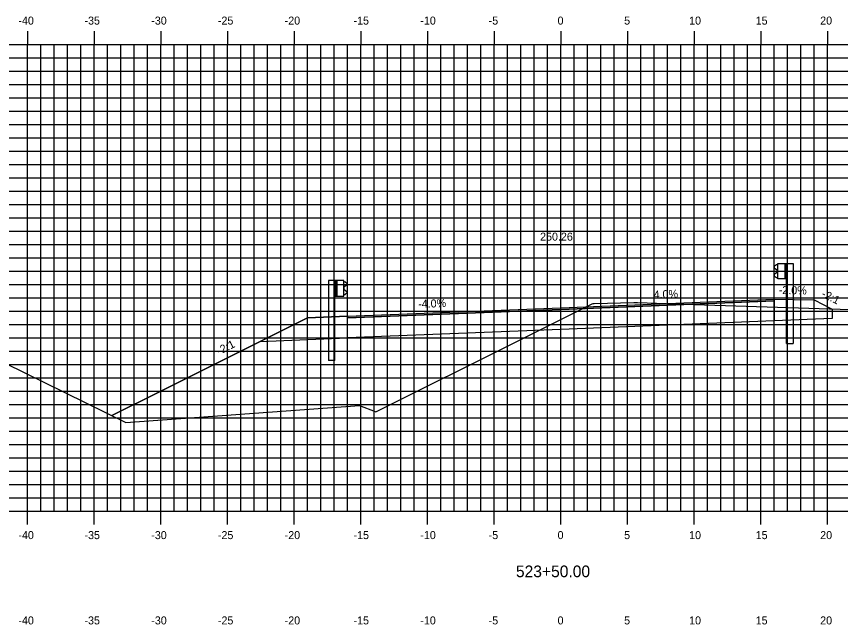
# Model space of a CAD drawing. Extents: x 1170543 to 1177585, y 609599 to 610623.
# Drawn here: x 1175242.5 to 1175304.3, y 610319.3 to 610364.9 of the extents above; entities that cross this region are included whole.
import ezdxf

# ---------------------------------------------------------------- set-up
doc = ezdxf.new("R2010")
doc.units = 0
for name, color, linetype in [('ANNOTATION', 7, 'Continuous'), ('D_Guardrail_Beam_Lt', 7, 'Continuous'), ('D_Guardrail_Beam_Rt', 7, 'Continuous'), ('D_Roadway_Centerline', 7, 'Continuous'), ('D_Roadway_Centerline_Text', 7, 'Continuous'), ('D_Roadway_Edge_Shoulder', 7, 'Continuous'), ('D_Roadway_Edge_TW', 7, 'Continuous'), ('D_Roadway_Pavement', 7, 'Continuous'), ('D_Roadway_SlopeLines', 7, 'Continuous'), ('D_Roadway_SubGrade', 7, 'Continuous'), ('H_V ANNOTATION', 7, 'Continuous'), ('MAJOR', 7, 'Continuous'), ('MINOR', 7, 'Continuous'), ('S_Roadway_Centerline', 7, 'Continuous')]:
    doc.layers.add(name, color=color, linetype=linetype)

msp = doc.modelspace()

# ---------------------------------------------------------------- linework, layer by layer
at = {"layer": 'D_Guardrail_Beam_Lt'}
for p, q in [((1175265.929, 610345.106), (1175265.929, 610339.106)), ((1175266.4, 610345.106), (1175265.929, 610345.106)), ((1175267.088, 610345.106), (1175266.4, 610345.106)), ((1175266.4, 610345.106), (1175266.4, 610343.939)), ((1175266.463, 610345.106), (1175266.463, 610343.939)), ((1175266.567, 610345.106), (1175266.567, 610343.939)), ((1175267.088, 610343.939), (1175267.088, 610345.106)), ((1175267.088, 610345.023), (1175267.162, 610345.008)), ((1175267.178, 610345.001), (1175267.321, 610344.901)), ((1175267.092, 610344.558), (1175267.092, 610344.488)), ((1175267.321, 610344.758), (1175267.126, 610344.622)), ((1175267.126, 610344.423), (1175267.321, 610344.287)), ((1175266.4, 610343.939), (1175267.088, 610343.939)), ((1175266.421, 610339.106), (1175266.421, 610343.939)), ((1175267.162, 610344.037), (1175267.088, 610344.023)), ((1175267.321, 610344.144), (1175267.178, 610344.044)), ((1175266.421, 610339.106), (1175265.929, 610339.106))]:
    msp.add_line(p, q, dxfattribs=at)
for centre, major_axis, start_param, end_param in [((1175267.154, 610344.967), (0.0417, 0), 0.959931, 1.376053), ((1175267.271, 610344.83), (0.0877, 0), 5.323254, 7.243116), ((1175267.171, 610344.558), (-0.0789, 0), 5.323254, 6.283185), ((1175267.171, 610344.488), (-0.0789, 0), 6.283185, 7.243116), ((1175267.271, 610344.215), (0.0877, 0), 5.323254, 7.243116), ((1175267.154, 610344.078), (0.0417, 0), 4.907132, 5.323254)]:
    msp.add_ellipse(centre, major_axis=major_axis, ratio=0.995501, start_param=start_param, end_param=end_param, dxfattribs=at)
at = {"layer": 'D_Guardrail_Beam_Rt'}
for p, q in [((1175299.539, 610346.281), (1175299.396, 610346.181)), ((1175299.396, 610346.038), (1175299.591, 610345.902)), ((1175299.629, 610346.303), (1175299.555, 610346.288)), ((1175299.629, 610346.386), (1175300.317, 610346.386)), ((1175299.629, 610345.219), (1175299.629, 610346.386)), ((1175300.15, 610346.386), (1175300.15, 610345.219)), ((1175300.254, 610346.386), (1175300.254, 610345.219)), ((1175300.317, 610346.386), (1175300.788, 610346.386)), ((1175300.317, 610346.386), (1175300.317, 610345.219)), ((1175300.788, 610346.386), (1175300.788, 610340.386)), ((1175299.591, 610345.703), (1175299.396, 610345.567)), ((1175299.396, 610345.424), (1175299.539, 610345.324)), ((1175299.625, 610345.838), (1175299.625, 610345.768)), ((1175299.555, 610345.317), (1175299.629, 610345.303)), ((1175300.317, 610345.219), (1175299.629, 610345.219)), ((1175300.296, 610340.386), (1175300.296, 610345.219)), ((1175300.296, 610340.386), (1175300.788, 610340.386))]:
    msp.add_line(p, q, dxfattribs=at)
for centre, major_axis, start_param, end_param in [((1175299.446, 610346.11), (-0.0877, 0), 5.323254, 7.243116), ((1175299.563, 610346.247), (-0.0417, 0), 4.907132, 5.323254), ((1175299.446, 610345.495), (-0.0877, 0), 5.323254, 7.243116), ((1175299.546, 610345.838), (0.0789, 0), 0, 0.959931), ((1175299.546, 610345.768), (0.0789, 0), 5.323254, 6.283185), ((1175299.563, 610345.358), (-0.0417, 0), 0.959931, 1.376053)]:
    msp.add_ellipse(centre, major_axis=major_axis, ratio=0.995501, start_param=start_param, end_param=end_param, dxfattribs=at)
at = {"layer": 'D_Roadway_Centerline'}
msp.add_lwpolyline([(1175249.691, 610334.967), (1175253.276, 610336.759), (1175260.826, 610340.534), (1175264.359, 610342.3), (1175267.359, 610342.42), (1175283.359, 610343.06), (1175299.359, 610343.7), (1175302.359, 610343.64), (1175303.717, 610342.961)], dxfattribs=at)
at = {"layer": 'D_Roadway_Edge_Shoulder'}
for points in [[(1175299.359, 610343.7), (1175299.359, 610343.575)], [(1175267.359, 610342.42), (1175267.359, 610342.295)]]:
    msp.add_lwpolyline(points, dxfattribs=at)
at = {"layer": 'D_Roadway_Edge_TW'}
msp.add_lwpolyline([(1175267.359, 610342.295), (1175267.359, 610342.42), (1175283.359, 610343.06), (1175299.359, 610343.7), (1175299.359, 610343.575), (1175283.359, 610342.935)], close=True, dxfattribs=at)
at = {"layer": 'D_Roadway_Pavement'}
msp.add_lwpolyline([(1175267.359, 610342.295), (1175267.359, 610342.295), (1175283.359, 610342.935), (1175299.359, 610343.575), (1175299.359, 610343.575), (1175283.359, 610342.935)], close=True, dxfattribs=at)
for points in [[(1175299.359, 610343.575), (1175299.359, 610343.575)], [(1175299.359, 610343.575), (1175299.359, 610343.575)], [(1175267.359, 610342.295), (1175267.359, 610342.295)], [(1175267.359, 610342.295), (1175267.359, 610342.295)]]:
    msp.add_lwpolyline(points, dxfattribs=at)
at = {"layer": 'D_Roadway_SlopeLines'}
for points in [[(1175264.359, 610342.3), (1175253.276, 610336.759)], [(1175253.276, 610336.759), (1175249.691, 610334.967)]]:
    msp.add_lwpolyline(points, dxfattribs=at)
at = {"layer": 'D_Roadway_SubGrade'}
for points in [[(1175267.359, 610340.795), (1175267.359, 610342.295), (1175283.359, 610342.935), (1175299.359, 610343.575), (1175299.359, 610342.075), (1175283.359, 610341.435)], [(1175299.359, 610343.7), (1175302.359, 610343.64), (1175303.717, 610342.961), (1175303.717, 610342.25), (1175299.359, 610342.075)], [(1175267.359, 610342.42), (1175264.359, 610342.3), (1175260.826, 610340.534), (1175267.359, 610340.795)]]:
    msp.add_lwpolyline(points, close=True, dxfattribs=at)
at = {"layer": 'MAJOR'}
for p, q in [((1175243.359, 610363.803), (1175243.359, 610362.801)), ((1175248.359, 610363.803), (1175248.359, 610362.801)), ((1175253.359, 610363.803), (1175253.359, 610362.801)), ((1175258.359, 610363.803), (1175258.359, 610362.801)), ((1175263.359, 610363.803), (1175263.359, 610362.801)), ((1175268.359, 610363.803), (1175268.359, 610362.801)), ((1175273.359, 610363.803), (1175273.359, 610362.801)), ((1175278.359, 610363.803), (1175278.359, 610362.801)), ((1175283.359, 610363.803), (1175283.359, 610362.801)), ((1175288.359, 610363.803), (1175288.359, 610362.801)), ((1175293.359, 610363.803), (1175293.359, 610362.801)), ((1175298.359, 610363.803), (1175298.359, 610362.801)), ((1175303.359, 610363.803), (1175303.359, 610362.801)), ((1175213.359, 610362.801), (1175353.359, 610362.801)), ((1175213.359, 610362.801), (1175353.359, 610362.801)), ((1175243.359, 610327.801), (1175243.359, 610362.801)), ((1175248.359, 610327.801), (1175248.359, 610362.801)), ((1175253.359, 610327.801), (1175253.359, 610362.801)), ((1175258.359, 610327.801), (1175258.359, 610362.801)), ((1175263.359, 610327.801), (1175263.359, 610362.801)), ((1175268.359, 610327.801), (1175268.359, 610362.801)), ((1175273.359, 610327.801), (1175273.359, 610362.801)), ((1175278.359, 610327.801), (1175278.359, 610362.801)), ((1175283.359, 610327.801), (1175283.359, 610362.801)), ((1175288.359, 610327.801), (1175288.359, 610362.801)), ((1175293.359, 610327.801), (1175293.359, 610362.801)), ((1175298.359, 610327.801), (1175298.359, 610362.801)), ((1175303.359, 610327.801), (1175303.359, 610362.801)), ((1175213.359, 610357.801), (1175353.359, 610357.801)), ((1175213.359, 610352.801), (1175353.359, 610352.801)), ((1175213.359, 610347.801), (1175353.359, 610347.801)), ((1175213.359, 610342.801), (1175353.359, 610342.801)), ((1175213.359, 610337.801), (1175353.359, 610337.801)), ((1175213.359, 610332.801), (1175353.359, 610332.801)), ((1175213.359, 610327.801), (1175353.359, 610327.801)), ((1175213.359, 610327.801), (1175353.359, 610327.801)), ((1175243.359, 610326.799), (1175243.359, 610327.801)), ((1175248.359, 610326.799), (1175248.359, 610327.801)), ((1175253.359, 610326.799), (1175253.359, 610327.801)), ((1175258.359, 610326.799), (1175258.359, 610327.801)), ((1175263.359, 610326.799), (1175263.359, 610327.801)), ((1175268.359, 610326.799), (1175268.359, 610327.801)), ((1175273.359, 610326.799), (1175273.359, 610327.801)), ((1175278.359, 610326.799), (1175278.359, 610327.801)), ((1175283.359, 610326.799), (1175283.359, 610327.801)), ((1175288.359, 610326.799), (1175288.359, 610327.801)), ((1175293.359, 610326.799), (1175293.359, 610327.801)), ((1175298.359, 610326.799), (1175298.359, 610327.801)), ((1175303.359, 610326.799), (1175303.359, 610327.801))]:
    msp.add_line(p, q, dxfattribs=at)
at = {"layer": 'MINOR'}
for p, q in [((1175244.359, 610327.801), (1175244.359, 610362.801)), ((1175245.359, 610327.801), (1175245.359, 610362.801)), ((1175246.359, 610327.801), (1175246.359, 610362.801)), ((1175247.359, 610327.801), (1175247.359, 610362.801)), ((1175249.359, 610327.801), (1175249.359, 610362.801)), ((1175250.359, 610327.801), (1175250.359, 610362.801)), ((1175251.359, 610327.801), (1175251.359, 610362.801)), ((1175252.359, 610327.801), (1175252.359, 610362.801)), ((1175254.359, 610327.801), (1175254.359, 610362.801)), ((1175255.359, 610327.801), (1175255.359, 610362.801)), ((1175256.359, 610327.801), (1175256.359, 610362.801)), ((1175257.359, 610327.801), (1175257.359, 610362.801)), ((1175259.359, 610327.801), (1175259.359, 610362.801)), ((1175260.359, 610327.801), (1175260.359, 610362.801)), ((1175261.359, 610327.801), (1175261.359, 610362.801)), ((1175262.359, 610327.801), (1175262.359, 610362.801)), ((1175264.359, 610327.801), (1175264.359, 610362.801)), ((1175265.359, 610327.801), (1175265.359, 610362.801)), ((1175266.359, 610327.801), (1175266.359, 610362.801)), ((1175267.359, 610327.801), (1175267.359, 610362.801)), ((1175269.359, 610327.801), (1175269.359, 610362.801)), ((1175270.359, 610327.801), (1175270.359, 610362.801)), ((1175271.359, 610327.801), (1175271.359, 610362.801)), ((1175272.359, 610327.801), (1175272.359, 610362.801)), ((1175274.359, 610327.801), (1175274.359, 610362.801)), ((1175275.359, 610327.801), (1175275.359, 610362.801)), ((1175276.359, 610327.801), (1175276.359, 610362.801)), ((1175277.359, 610327.801), (1175277.359, 610362.801)), ((1175279.359, 610327.801), (1175279.359, 610362.801)), ((1175280.359, 610327.801), (1175280.359, 610362.801)), ((1175281.359, 610327.801), (1175281.359, 610362.801)), ((1175282.359, 610327.801), (1175282.359, 610362.801)), ((1175284.359, 610327.801), (1175284.359, 610362.801)), ((1175285.359, 610327.801), (1175285.359, 610362.801)), ((1175286.359, 610327.801), (1175286.359, 610362.801)), ((1175287.359, 610327.801), (1175287.359, 610362.801)), ((1175289.359, 610327.801), (1175289.359, 610362.801)), ((1175290.359, 610327.801), (1175290.359, 610362.801)), ((1175291.359, 610327.801), (1175291.359, 610362.801)), ((1175292.359, 610327.801), (1175292.359, 610362.801)), ((1175294.359, 610327.801), (1175294.359, 610362.801)), ((1175295.359, 610327.801), (1175295.359, 610362.801)), ((1175296.359, 610327.801), (1175296.359, 610362.801)), ((1175297.359, 610327.801), (1175297.359, 610362.801)), ((1175299.359, 610327.801), (1175299.359, 610362.801)), ((1175300.359, 610327.801), (1175300.359, 610362.801)), ((1175301.359, 610327.801), (1175301.359, 610362.801)), ((1175302.359, 610327.801), (1175302.359, 610362.801)), ((1175213.359, 610361.801), (1175353.359, 610361.801)), ((1175213.359, 610360.801), (1175353.359, 610360.801)), ((1175213.359, 610359.801), (1175353.359, 610359.801)), ((1175213.359, 610358.801), (1175353.359, 610358.801)), ((1175213.359, 610356.801), (1175353.359, 610356.801)), ((1175213.359, 610355.801), (1175353.359, 610355.801)), ((1175213.359, 610354.801), (1175353.359, 610354.801)), ((1175213.359, 610353.801), (1175353.359, 610353.801)), ((1175213.359, 610351.801), (1175353.359, 610351.801)), ((1175213.359, 610350.801), (1175353.359, 610350.801)), ((1175213.359, 610349.801), (1175353.359, 610349.801)), ((1175213.359, 610348.801), (1175353.359, 610348.801)), ((1175213.359, 610346.801), (1175353.359, 610346.801)), ((1175213.359, 610345.801), (1175353.359, 610345.801)), ((1175213.359, 610344.801), (1175353.359, 610344.801)), ((1175213.359, 610343.801), (1175353.359, 610343.801)), ((1175213.359, 610341.801), (1175353.359, 610341.801)), ((1175213.359, 610340.801), (1175353.359, 610340.801)), ((1175213.359, 610339.801), (1175353.359, 610339.801)), ((1175213.359, 610338.801), (1175353.359, 610338.801)), ((1175213.359, 610336.801), (1175353.359, 610336.801)), ((1175213.359, 610335.801), (1175353.359, 610335.801)), ((1175213.359, 610334.801), (1175353.359, 610334.801)), ((1175213.359, 610333.801), (1175353.359, 610333.801)), ((1175213.359, 610331.801), (1175353.359, 610331.801)), ((1175213.359, 610330.801), (1175353.359, 610330.801)), ((1175213.359, 610329.801), (1175353.359, 610329.801)), ((1175213.359, 610328.801), (1175353.359, 610328.801))]:
    msp.add_line(p, q, dxfattribs=at)
at = {"layer": 'S_Roadway_Centerline'}
msp.add_lwpolyline([(1175213.359, 610352.633), (1175220.42, 610349.345), (1175250.731, 610334.456), (1175268.265, 610335.712), (1175269.434, 610335.268), (1175269.439, 610335.267), (1175269.487, 610335.249), (1175270.393, 610335.701), (1175274.548, 610337.775), (1175275.108, 610338.054), (1175283.072, 610342.03), (1175285.706, 610343.345), (1175285.785, 610343.384), (1175285.872, 610343.387), (1175288.826, 610343.463), (1175289.11, 610343.453), (1175294.137, 610343.286), (1175294.139, 610343.286), (1175294.142, 610343.286), (1175305.083, 610342.915)], dxfattribs=at)

# ---------------------------------------------------------------- texts
at = {"layer": 'ANNOTATION'}
for s, rotation, p in [('4.0%', 2.29061, (1175290.335, 610343.74)), ('-2.0%', 358.85424, (1175299.702, 610344.094)), ('-2:1', 333.43495, (1175302.861, 610343.907)), ('-4.0%', 2.29061, (1175272.675, 610343.034)), ('-2:1', 26.56505, (1175257.746, 610339.512))]:
    msp.add_text(s, height=0.6, rotation=rotation, dxfattribs=at).set_placement(p)
at = {"layer": 'D_Roadway_Centerline'}
for s, p in [('C', (1175283.353, 610343.06)), ('L', (1175283.359, 610343.053)), ('C', (1175294.137, 610343.286)), ('L', (1175294.142, 610343.278))]:
    msp.add_text(s, height=0.0146, dxfattribs=at).set_placement(p)
at = {"layer": 'D_Roadway_Centerline_Text'}
msp.add_text('250.26', height=0.6, dxfattribs=at).set_placement((1175281.807, 610348.092))
msp.add_text('250.26', height=0.6, dxfattribs=at).set_placement((1175281.807, 610348.092))
at = {"layer": 'H_V ANNOTATION'}
for s, height, p in [('-40', 0.6, (1175242.684, 610364.301)), ('-35', 0.6, (1175247.639, 610364.301)), ('-30', 0.6, (1175252.647, 610364.301)), ('-25', 0.6, (1175257.644, 610364.301)), ('-20', 0.6, (1175262.652, 610364.301)), ('-15', 0.6, (1175267.816, 610364.301)), ('-10', 0.6, (1175272.824, 610364.301)), ('-5', 0.6, (1175277.949, 610364.301)), ('0', 0.6, (1175283.118, 610364.301)), ('5', 0.6, (1175288.11, 610364.301)), ('10', 0.6, (1175292.984, 610364.301)), ('15', 0.6, (1175297.976, 610364.301)), ('20', 0.6, (1175302.813, 610364.301)), ('-40', 0.6, (1175242.684, 610325.701)), ('-35', 0.6, (1175247.639, 610325.701)), ('-30', 0.6, (1175252.647, 610325.701)), ('-25', 0.6, (1175257.644, 610325.701)), ('-20', 0.6, (1175262.652, 610325.701)), ('-15', 0.6, (1175267.816, 610325.701)), ('-10', 0.6, (1175272.824, 610325.701)), ('-5', 0.6, (1175277.949, 610325.701)), ('0', 0.6, (1175283.118, 610325.701)), ('5', 0.6, (1175288.11, 610325.701)), ('10', 0.6, (1175292.984, 610325.701)), ('15', 0.6, (1175297.976, 610325.701)), ('20', 0.6, (1175302.813, 610325.701)), ('523+50.00', 0.875, (1175279.995, 610322.844)), ('-40', 0.6, (1175242.684, 610319.301)), ('-35', 0.6, (1175247.639, 610319.301)), ('-30', 0.6, (1175252.647, 610319.301)), ('-25', 0.6, (1175257.644, 610319.301)), ('-20', 0.6, (1175262.652, 610319.301)), ('-15', 0.6, (1175267.816, 610319.301)), ('-10', 0.6, (1175272.824, 610319.301)), ('-5', 0.6, (1175277.949, 610319.301)), ('0', 0.6, (1175283.118, 610319.301)), ('5', 0.6, (1175288.11, 610319.301)), ('10', 0.6, (1175292.984, 610319.301)), ('15', 0.6, (1175297.976, 610319.301)), ('20', 0.6, (1175302.813, 610319.301))]:
    msp.add_text(s, height=height, dxfattribs=at).set_placement(p)

doc.saveas('drawing.dxf')
